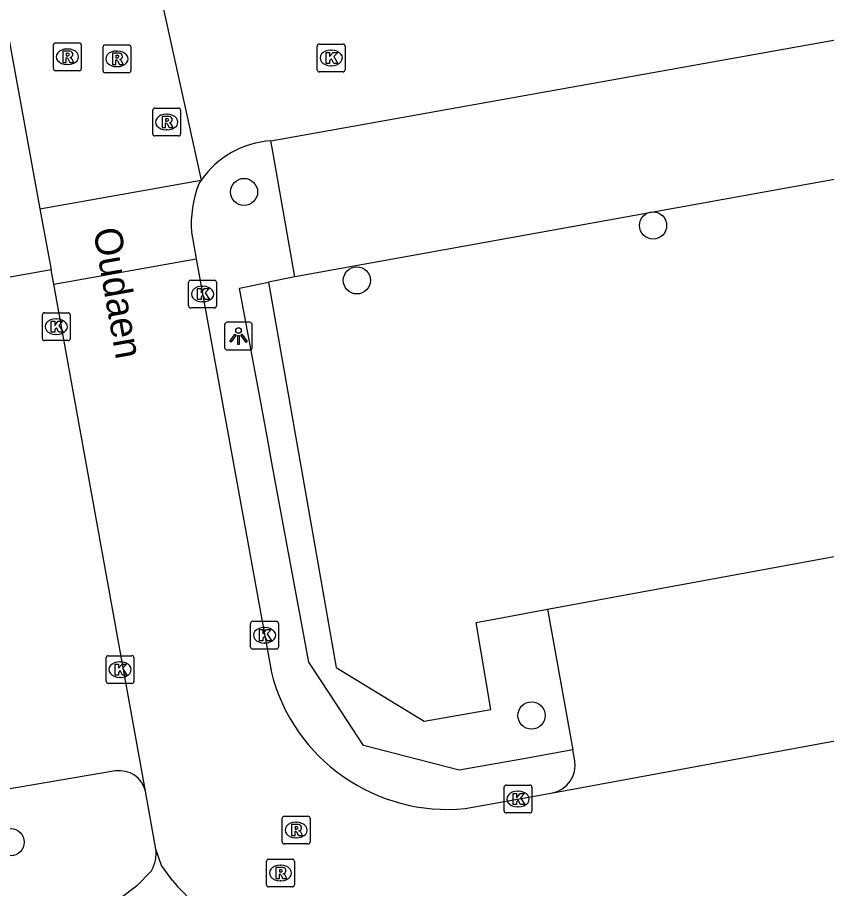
# Model space of a CAD drawing. Extents: x 157793 to 159380, y 380882 to 382313.
# Drawn here: x 158465.8 to 158494.9, y 381452.13 to 381483.45 of the extents above; entities that cross this region are included whole.
import ezdxf

# ---------------------------------------------------------------- set-up
doc = ezdxf.new("R2010")
doc.units = 0
for name, color, linetype in [('IMGEO_Boom', 7, 'Continuous'), ('IMGEO_Groenvoorziening', 7, 'Continuous'), ('IMGEO_Kolk', 7, 'Continuous'), ('IMGEO_Lichtpunt', 7, 'Continuous'), ('IMGEO_Openbare_ruimte_label', 7, 'Continuous'), ('IMGEO_Parkeervlak_open', 7, 'Continuous'), ('IMGEO_Rijbaan_lokaal_open', 7, 'Continuous'), ('IMGEO_Rioolput', 7, 'Continuous'), ('IMGEO_Voetpad_open', 7, 'Continuous')]:
    doc.layers.add(name, color=color, linetype=linetype)

msp = doc.modelspace()

# ---------------------------------------------------------------- linework, layer by layer
at = {"layer": 'IMGEO_Boom'}
for centre in [(158473.947, 381477.173), (158488.658, 381475.97), (158478.006, 381473.996), (158484.288, 381458.352), (158465.553, 381453.798)]:
    msp.add_circle(centre, 0.489, dxfattribs=at)
at = {"layer": 'IMGEO_Groenvoorziening'}
msp.add_lwpolyline([(158474.829, 381473.929), (158476.342, 381465.339), (158477.261, 381460.078), (158480.421, 381458.144), (158482.824, 381458.563), (158482.296, 381461.698), (158483.271, 381461.877), (158484.862, 381462.169)], dxfattribs=at)
at = {"layer": 'IMGEO_Kolk'}
for p, q in [((158476.656, 381482.492), (158477.508, 381482.492)), ((158476.581, 381481.566), (158476.581, 381482.418)), ((158477.069, 381482.272), (158477.094, 381482.272)), ((158477.582, 381482.418), (158477.582, 381481.566)), ((158477.092, 381481.712), (158477.067, 381481.712)), ((158477.508, 381481.492), (158476.656, 381481.492)), ((158472.03, 381474.002), (158472.882, 381474.002)), ((158471.955, 381473.076), (158471.955, 381473.928)), ((158472.443, 381473.782), (158472.468, 381473.782)), ((158472.956, 381473.928), (158472.956, 381473.076)), ((158472.466, 381473.222), (158472.441, 381473.222)), ((158466.692, 381471.903), (158466.692, 381472.755)), ((158466.767, 381472.829), (158467.619, 381472.829)), ((158467.693, 381472.755), (158467.693, 381471.903)), ((158472.882, 381473.002), (158472.03, 381473.002)), ((158467.18, 381472.609), (158467.205, 381472.609)), ((158467.619, 381471.829), (158466.767, 381471.829)), ((158467.203, 381472.049), (158467.178, 381472.049)), ((158474.184, 381460.812), (158474.184, 381461.664)), ((158474.259, 381461.738), (158475.111, 381461.738)), ((158474.672, 381461.518), (158474.697, 381461.518)), ((158475.185, 381461.664), (158475.185, 381460.812)), ((158474.695, 381460.958), (158474.67, 381460.958)), ((158475.111, 381460.738), (158474.259, 381460.738)), ((158468.987, 381459.577), (158468.987, 381460.429)), ((158469.062, 381460.503), (158469.914, 381460.503)), ((158469.475, 381460.283), (158469.5, 381460.283)), ((158469.988, 381460.429), (158469.988, 381459.577)), ((158469.498, 381459.723), (158469.473, 381459.723)), ((158469.914, 381459.503), (158469.062, 381459.503)), ((158483.376, 381455.848), (158484.228, 381455.848)), ((158483.301, 381454.922), (158483.301, 381455.774)), ((158483.789, 381455.628), (158483.814, 381455.628)), ((158484.302, 381455.774), (158484.302, 381454.922)), ((158483.812, 381455.068), (158483.787, 381455.068)), ((158484.228, 381454.848), (158483.376, 381454.848))]:
    msp.add_line(p, q, dxfattribs=at)
for points in [[(158476.656, 381482.492), (158477.508, 381482.492)], [(158476.581, 381481.566), (158476.581, 381482.418)], [(158476.902, 381482.192), (158477.025, 381482.192), (158477.025, 381482.041), (158477.155, 381482.192), (158477.319, 381482.192), (158477.173, 381482.041), (158477.326, 381481.792), (158477.174, 381481.792), (158477.089, 381481.956), (158477.025, 381481.889), (158477.025, 381481.792), (158476.902, 381481.792), (158476.902, 381482.192)], [(158477.582, 381482.418), (158477.582, 381481.566)], [(158477.508, 381481.492), (158476.656, 381481.492)], [(158472.03, 381474.002), (158472.882, 381474.002)], [(158471.955, 381473.076), (158471.955, 381473.928)], [(158472.276, 381473.702), (158472.399, 381473.702), (158472.399, 381473.551), (158472.529, 381473.702), (158472.693, 381473.702), (158472.547, 381473.551), (158472.7, 381473.302), (158472.548, 381473.302), (158472.463, 381473.466), (158472.399, 381473.399), (158472.399, 381473.302), (158472.276, 381473.302), (158472.276, 381473.702)], [(158472.956, 381473.928), (158472.956, 381473.076)], [(158466.692, 381471.903), (158466.692, 381472.755)], [(158466.767, 381472.829), (158467.619, 381472.829)], [(158467.693, 381472.755), (158467.693, 381471.903)], [(158472.882, 381473.002), (158472.03, 381473.002)], [(158467.013, 381472.529), (158467.136, 381472.529), (158467.136, 381472.378), (158467.266, 381472.529), (158467.43, 381472.529), (158467.284, 381472.378), (158467.437, 381472.129), (158467.285, 381472.129), (158467.2, 381472.293), (158467.136, 381472.226), (158467.136, 381472.129), (158467.013, 381472.129), (158467.013, 381472.529)], [(158467.619, 381471.829), (158466.767, 381471.829)], [(158474.184, 381460.812), (158474.184, 381461.664)], [(158474.259, 381461.738), (158475.111, 381461.738)], [(158475.185, 381461.664), (158475.185, 381460.812)], [(158474.505, 381461.438), (158474.628, 381461.438), (158474.628, 381461.287), (158474.758, 381461.438), (158474.922, 381461.438), (158474.776, 381461.287), (158474.929, 381461.038), (158474.777, 381461.038), (158474.692, 381461.202), (158474.628, 381461.135), (158474.628, 381461.038), (158474.505, 381461.038), (158474.505, 381461.438)], [(158475.111, 381460.738), (158474.259, 381460.738)], [(158468.987, 381459.577), (158468.987, 381460.429)], [(158469.062, 381460.503), (158469.914, 381460.503)], [(158469.988, 381460.429), (158469.988, 381459.577)], [(158469.308, 381460.203), (158469.431, 381460.203), (158469.431, 381460.052), (158469.561, 381460.203), (158469.725, 381460.203), (158469.579, 381460.052), (158469.732, 381459.803), (158469.58, 381459.803), (158469.495, 381459.967), (158469.431, 381459.9), (158469.431, 381459.803), (158469.308, 381459.803), (158469.308, 381460.203)], [(158469.914, 381459.503), (158469.062, 381459.503)], [(158483.376, 381455.848), (158484.228, 381455.848)], [(158483.301, 381454.922), (158483.301, 381455.774)], [(158483.622, 381455.548), (158483.745, 381455.548), (158483.745, 381455.397), (158483.875, 381455.548), (158484.039, 381455.548), (158483.893, 381455.397), (158484.046, 381455.148), (158483.894, 381455.148), (158483.809, 381455.312), (158483.745, 381455.245), (158483.745, 381455.148), (158483.622, 381455.148), (158483.622, 381455.548)], [(158484.302, 381455.774), (158484.302, 381454.922)], [(158484.228, 381454.848), (158483.376, 381454.848)]]:
    msp.add_lwpolyline(points, dxfattribs=at)
for centre, start, end in [((158476.658, 381482.416), 91.552, 178.448), ((158476.658, 381482.416), 91.552, 178.448), ((158477.506, 381482.416), 1.552, 88.448), ((158477.506, 381482.416), 1.552, 88.448), ((158476.658, 381481.568), 181.552, 268.448), ((158476.658, 381481.568), 181.552, 268.448), ((158477.506, 381481.568), 271.552, 358.448), ((158477.506, 381481.568), 271.552, 358.448), ((158472.032, 381473.926), 91.552, 178.448), ((158472.032, 381473.926), 91.552, 178.448), ((158472.88, 381473.926), 1.552, 88.448), ((158472.88, 381473.926), 1.552, 88.448), ((158472.032, 381473.078), 181.552, 268.448), ((158472.032, 381473.078), 181.552, 268.448), ((158472.88, 381473.078), 271.552, 358.448), ((158472.88, 381473.078), 271.552, 358.448), ((158466.769, 381472.753), 91.552, 178.448), ((158466.769, 381472.753), 91.552, 178.448), ((158467.617, 381472.753), 1.552, 88.448), ((158467.617, 381472.753), 1.552, 88.448), ((158466.769, 381471.905), 181.552, 268.448), ((158466.769, 381471.905), 181.552, 268.448), ((158467.617, 381471.905), 271.552, 358.448), ((158467.617, 381471.905), 271.552, 358.448), ((158474.261, 381461.662), 91.552, 178.448), ((158474.261, 381461.662), 91.552, 178.448), ((158475.109, 381461.662), 1.552, 88.448), ((158475.109, 381461.662), 1.552, 88.448), ((158474.261, 381460.814), 181.552, 268.448), ((158474.261, 381460.814), 181.552, 268.448), ((158475.109, 381460.814), 271.552, 358.448), ((158475.109, 381460.814), 271.552, 358.448), ((158469.064, 381460.427), 91.552, 178.448), ((158469.064, 381460.427), 91.552, 178.448), ((158469.912, 381460.427), 1.552, 88.448), ((158469.912, 381460.427), 1.552, 88.448), ((158469.064, 381459.579), 181.552, 268.448), ((158469.064, 381459.579), 181.552, 268.448), ((158469.912, 381459.579), 271.552, 358.448), ((158469.912, 381459.579), 271.552, 358.448), ((158483.378, 381455.772), 91.552, 178.448), ((158483.378, 381455.772), 91.552, 178.448), ((158484.226, 381455.772), 1.552, 88.448), ((158484.226, 381455.772), 1.552, 88.448), ((158483.378, 381454.924), 181.552, 268.448), ((158483.378, 381454.924), 181.552, 268.448), ((158484.226, 381454.924), 271.552, 358.448), ((158484.226, 381454.924), 271.552, 358.448)]:
    msp.add_arc(centre, 0.0765, start, end, dxfattribs=at)
for centre, major_axis, ratio, start_param, end_param in [((158477.068, 381481.992), (-0.387, 0.002), 0.722429, 4.712389, 7.853982), ((158477.093, 381481.992), (-0.39, 0.002), 0.717154, 1.570796, 4.712389), ((158472.442, 381473.502), (-0.387, 0.002), 0.722429, 4.712389, 7.853982), ((158472.467, 381473.502), (-0.39, 0.002), 0.717154, 1.570796, 4.712389), ((158467.179, 381472.329), (-0.387, 0.002), 0.722429, 4.712389, 7.853982), ((158467.204, 381472.329), (-0.39, 0.002), 0.717154, 1.570796, 4.712389), ((158474.671, 381461.238), (-0.387, 0.002), 0.722429, 4.712389, 7.853982), ((158474.696, 381461.238), (-0.39, 0.002), 0.717154, 1.570796, 4.712389), ((158469.474, 381460.003), (-0.387, 0.002), 0.722429, 4.712389, 7.853982), ((158469.499, 381460.003), (-0.39, 0.002), 0.717154, 1.570796, 4.712389), ((158483.788, 381455.348), (-0.387, 0.002), 0.722429, 4.712389, 7.853982), ((158483.813, 381455.348), (-0.39, 0.002), 0.717154, 1.570796, 4.712389)]:
    msp.add_ellipse(centre, major_axis=major_axis, ratio=ratio, start_param=start_param, end_param=end_param, dxfattribs=at)
at = {"layer": 'IMGEO_Lichtpunt'}
for p, q in [((158474.149, 381472.489), (158473.341, 381472.489)), ((158474.149, 381472.489), (158473.341, 381472.489)), ((158473.247, 381472.394), (158473.247, 381471.587)), ((158473.247, 381472.394), (158473.247, 381471.587)), ((158474.243, 381471.587), (158474.243, 381472.394)), ((158474.243, 381471.587), (158474.243, 381472.394)), ((158473.341, 381471.493), (158474.149, 381471.493)), ((158473.341, 381471.493), (158474.149, 381471.493))]:
    msp.add_line(p, q, dxfattribs=at)
for points in [[(158473.621, 381472.058), (158473.66, 381472.03), (158473.472, 381471.768), (158473.434, 381471.795), (158473.621, 381472.058)], [(158473.723, 381472.01), (158473.77, 381472.01), (158473.77, 381471.688), (158473.723, 381471.688), (158473.723, 381472.01)], [(158473.833, 381472.03), (158473.871, 381472.057), (158474.058, 381471.795), (158474.019, 381471.767), (158473.833, 381472.03)]]:
    msp.add_lwpolyline(points, dxfattribs=at)
msp.add_circle((158473.746, 381472.192), 0.0994, dxfattribs=at)
for centre, start, end in [((158473.341, 381472.394), 90, 180), ((158473.341, 381472.394), 90, 180), ((158474.149, 381472.394), 0, 90), ((158474.149, 381472.394), 0, 90), ((158473.341, 381471.587), 180, 270), ((158473.341, 381471.587), 180, 270), ((158474.149, 381471.587), 270, 0), ((158474.149, 381471.587), 270, 360)]:
    msp.add_arc(centre, 0.0946, start, end, dxfattribs=at)
at = {"layer": 'IMGEO_Parkeervlak_open'}
for points in [[(158498.033, 381478.134), (158475.778, 381474.121)], [(158484.862, 381462.169), (158495.629, 381464.147), (158500.423, 381465.027)], [(158484.862, 381462.169), (158485.769, 381457.114)], [(158469.321, 381456.357), (158463.831, 381455.433)]]:
    msp.add_lwpolyline(points, dxfattribs=at)
msp.add_arc((158469.467, 381455.402), 0.966, 13.7565, 98.6928, dxfattribs=at)
at = {"layer": 'IMGEO_Rijbaan_lokaal_open'}
for points in [[(158465.044, 381485.079), (158466.608, 381476.568)], [(158470.981, 381484.069), (158472.41, 381477.598)], [(158474.913, 381479.015), (158498.64, 381483.251)], [(158466.608, 381476.568), (158472.41, 381477.598)], [(158472.41, 381477.598), (158472.359, 381477.522), (158472.309, 381477.444)], [(158466.608, 381476.568), (158467.012, 381474.373)], [(158472.052, 381475.724), (158472.227, 381474.764)], [(158467.106, 381473.853), (158472.227, 381474.764)], [(158472.227, 381474.764), (158474.929, 381459.896)], [(158467.106, 381473.853), (158467.012, 381474.373)], [(158470.405, 381455.632), (158467.106, 381473.853)], [(158485.055, 381455.573), (158502.349, 381458.754)], [(158470.775, 381453.551), (158470.405, 381455.632)], [(158481.904, 381455.007), (158485.055, 381455.573)], [(158471.368, 381452.418), (158470.981, 381452.956), (158470.775, 381453.551)], [(158470.614, 381452.773), (158470.083, 381452.219), (158464.88, 381448.294)]]:
    msp.add_lwpolyline(points, dxfattribs=at)
for centre, radius, start, end in [((158475.123, 381475.725), 3.296, 93.6493, 145.3809), ((158476.316, 381475.966), 4.271, 159.7552, 183.2484), ((158481.267, 381461.519), 6.543, 194.3603, 275.584), ((158469.639, 381453.38), 1.148, 328.0703, 8.5461), ((158481.293, 381461.145), 13.216, 221.326, 241.0821)]:
    msp.add_arc(centre, radius, start, end, dxfattribs=at)
at = {"layer": 'IMGEO_Rioolput'}
for p, q in [((158467.092, 381481.607), (158467.092, 381482.459)), ((158467.167, 381482.533), (158468.019, 381482.533)), ((158468.093, 381482.459), (158468.093, 381481.607)), ((158468.949, 381482.459), (158469.801, 381482.459)), ((158467.58, 381482.313), (158467.605, 381482.313)), ((158468.874, 381481.533), (158468.874, 381482.385)), ((158469.362, 381482.239), (158469.387, 381482.239)), ((158469.875, 381482.385), (158469.875, 381481.533)), ((158468.019, 381481.533), (158467.167, 381481.533)), ((158467.603, 381481.753), (158467.578, 381481.753)), ((158469.385, 381481.679), (158469.36, 381481.679)), ((158469.801, 381481.459), (158468.949, 381481.459)), ((158470.665, 381479.26), (158470.665, 381480.112)), ((158470.74, 381480.186), (158471.592, 381480.186)), ((158471.153, 381479.966), (158471.178, 381479.966)), ((158471.666, 381480.112), (158471.666, 381479.26)), ((158471.176, 381479.406), (158471.151, 381479.406)), ((158471.592, 381479.186), (158470.74, 381479.186)), ((158475.32, 381453.807), (158475.32, 381454.659)), ((158475.395, 381454.733), (158476.247, 381454.733)), ((158476.321, 381454.659), (158476.321, 381453.807)), ((158475.808, 381454.513), (158475.833, 381454.513)), ((158476.247, 381453.733), (158475.395, 381453.733)), ((158475.831, 381453.953), (158475.806, 381453.953)), ((158474.757, 381452.263), (158474.757, 381453.115)), ((158474.832, 381453.189), (158475.684, 381453.189)), ((158475.758, 381453.115), (158475.758, 381452.263)), ((158475.245, 381452.969), (158475.27, 381452.969)), ((158475.268, 381452.409), (158475.243, 381452.409)), ((158475.684, 381452.189), (158474.832, 381452.189))]:
    msp.add_line(p, q, dxfattribs=at)
for points in [[(158467.092, 381481.607), (158467.092, 381482.459)], [(158467.167, 381482.533), (158468.019, 381482.533)], [(158468.093, 381482.459), (158468.093, 381481.607)], [(158468.949, 381482.459), (158469.801, 381482.459)], [(158467.681, 381482.231), (158467.429, 381482.233), (158467.429, 381481.833)], [(158467.607, 381482.152), (158467.553, 381482.152), (158467.553, 381482.071)], [(158468.874, 381481.533), (158468.874, 381482.385)], [(158469.463, 381482.157), (158469.211, 381482.159), (158469.211, 381481.759)], [(158469.875, 381482.385), (158469.875, 381481.533)], [(158467.429, 381481.833), (158467.553, 381481.833), (158467.553, 381481.995), (158467.564, 381481.995)], [(158467.553, 381482.071), (158467.605, 381482.071)], [(158467.611, 381481.966), (158467.682, 381481.833), (158467.822, 381481.833), (158467.757, 381481.959)], [(158469.211, 381481.759), (158469.335, 381481.759), (158469.335, 381481.921), (158469.346, 381481.921)], [(158469.389, 381482.078), (158469.335, 381482.078), (158469.335, 381481.997)], [(158469.335, 381481.997), (158469.387, 381481.997)], [(158469.393, 381481.892), (158469.464, 381481.759), (158469.604, 381481.759), (158469.539, 381481.885)], [(158468.019, 381481.533), (158467.167, 381481.533)], [(158469.801, 381481.459), (158468.949, 381481.459)], [(158470.665, 381479.26), (158470.665, 381480.112)], [(158470.74, 381480.186), (158471.592, 381480.186)], [(158471.666, 381480.112), (158471.666, 381479.26)], [(158471.254, 381479.884), (158471.002, 381479.886), (158471.002, 381479.486)], [(158471.002, 381479.486), (158471.126, 381479.486), (158471.126, 381479.648), (158471.137, 381479.648)], [(158471.18, 381479.805), (158471.126, 381479.805), (158471.126, 381479.724)], [(158471.126, 381479.724), (158471.178, 381479.724)], [(158471.184, 381479.619), (158471.255, 381479.486), (158471.395, 381479.486), (158471.33, 381479.612)], [(158471.592, 381479.186), (158470.74, 381479.186)], [(158475.32, 381453.807), (158475.32, 381454.659)], [(158475.395, 381454.733), (158476.247, 381454.733)], [(158476.321, 381454.659), (158476.321, 381453.807)], [(158475.909, 381454.431), (158475.657, 381454.433), (158475.657, 381454.033)], [(158475.835, 381454.352), (158475.781, 381454.352), (158475.781, 381454.271)], [(158475.781, 381454.271), (158475.833, 381454.271)], [(158475.657, 381454.033), (158475.781, 381454.033), (158475.781, 381454.195), (158475.792, 381454.195)], [(158475.839, 381454.166), (158475.91, 381454.033), (158476.05, 381454.033), (158475.985, 381454.159)], [(158476.247, 381453.733), (158475.395, 381453.733)], [(158474.757, 381452.263), (158474.757, 381453.115)], [(158474.832, 381453.189), (158475.684, 381453.189)], [(158475.758, 381453.115), (158475.758, 381452.263)], [(158475.346, 381452.887), (158475.094, 381452.889), (158475.094, 381452.489)], [(158475.272, 381452.808), (158475.218, 381452.808), (158475.218, 381452.727)], [(158475.218, 381452.727), (158475.27, 381452.727)], [(158475.094, 381452.489), (158475.218, 381452.489), (158475.218, 381452.651), (158475.229, 381452.651)], [(158475.276, 381452.622), (158475.347, 381452.489), (158475.487, 381452.489), (158475.422, 381452.615)], [(158475.684, 381452.189), (158474.832, 381452.189)]]:
    msp.add_lwpolyline(points, dxfattribs=at)
for centre, radius, start, end in [((158467.169, 381482.457), 0.0765, 91.552, 178.448), ((158467.169, 381482.457), 0.0765, 91.552, 178.448), ((158468.017, 381482.457), 0.0765, 1.552, 88.448), ((158468.017, 381482.457), 0.0765, 1.552, 88.448), ((158468.951, 381482.383), 0.0765, 91.552, 178.448), ((158468.951, 381482.383), 0.0765, 91.552, 178.448), ((158469.799, 381482.383), 0.0765, 1.552, 88.448), ((158469.799, 381482.383), 0.0765, 1.552, 88.448), ((158467.613, 381482.056), 0.0964, 77.0061, 93.1865), ((158467.627, 381482.113), 0.0378, 276.6634, 79.6772), ((158467.68, 381482.121), 0.109, 350.3612, 89.416), ((158469.462, 381482.047), 0.109, 350.3612, 89.416), ((158467.563, 381481.942), 0.0533, 26.0293, 88.6989), ((158467.589, 381482.26), 0.19, 274.7715, 282.9687), ((158467.678, 381482.121), 0.112, 277.5842, 350.9817), ((158467.662, 381481.906), 0.108, 29.5134, 73.7905), ((158469.345, 381481.868), 0.0533, 26.0293, 88.6989), ((158469.371, 381482.186), 0.19, 274.7715, 282.9687), ((158469.395, 381481.982), 0.0964, 77.0061, 93.1865), ((158469.409, 381482.039), 0.0378, 276.6634, 79.6772), ((158469.46, 381482.047), 0.112, 277.5842, 350.9817), ((158469.444, 381481.832), 0.108, 29.5134, 73.7905), ((158467.169, 381481.609), 0.0765, 181.552, 268.448), ((158467.169, 381481.609), 0.0765, 181.552, 268.448), ((158468.017, 381481.609), 0.0765, 271.552, 358.448), ((158468.017, 381481.609), 0.0765, 271.552, 358.448), ((158468.951, 381481.535), 0.0765, 181.552, 268.448), ((158468.951, 381481.535), 0.0765, 181.552, 268.448), ((158469.799, 381481.535), 0.0765, 271.552, 358.448), ((158469.799, 381481.535), 0.0765, 271.552, 358.448), ((158470.742, 381480.11), 0.0765, 91.552, 178.448), ((158470.742, 381480.11), 0.0765, 91.552, 178.448), ((158471.59, 381480.11), 0.0765, 1.552, 88.448), ((158471.59, 381480.11), 0.0765, 1.552, 88.448), ((158471.136, 381479.595), 0.0533, 26.0293, 88.6989), ((158471.162, 381479.913), 0.19, 274.7715, 282.9687), ((158471.186, 381479.709), 0.0964, 77.0061, 93.1865), ((158471.2, 381479.766), 0.0378, 276.6634, 79.6772), ((158471.253, 381479.774), 0.109, 350.3612, 89.416), ((158471.251, 381479.774), 0.112, 277.5842, 350.9817), ((158471.235, 381479.559), 0.108, 29.5134, 73.7905), ((158470.742, 381479.262), 0.0765, 181.552, 268.448), ((158470.742, 381479.262), 0.0765, 181.552, 268.448), ((158471.59, 381479.262), 0.0765, 271.552, 358.448), ((158471.59, 381479.262), 0.0765, 271.552, 358.448), ((158475.397, 381454.657), 0.0765, 91.552, 178.448), ((158475.397, 381454.657), 0.0765, 91.552, 178.448), ((158476.245, 381454.657), 0.0765, 1.552, 88.448), ((158476.245, 381454.657), 0.0765, 1.552, 88.448), ((158475.817, 381454.46), 0.19, 274.7715, 282.9687), ((158475.841, 381454.256), 0.0964, 77.0061, 93.1865), ((158475.855, 381454.313), 0.0378, 276.6634, 79.6772), ((158475.908, 381454.321), 0.109, 350.3612, 89.416), ((158475.906, 381454.321), 0.112, 277.5842, 350.9817), ((158475.791, 381454.142), 0.0533, 26.0293, 88.6989), ((158475.89, 381454.106), 0.108, 29.5134, 73.7905), ((158475.397, 381453.809), 0.0765, 181.552, 268.448), ((158475.397, 381453.809), 0.0765, 181.552, 268.448), ((158476.245, 381453.809), 0.0765, 271.552, 358.448), ((158476.245, 381453.809), 0.0765, 271.552, 358.448), ((158474.834, 381453.113), 0.0765, 91.552, 178.448), ((158474.834, 381453.113), 0.0765, 91.552, 178.448), ((158475.682, 381453.113), 0.0765, 1.552, 88.448), ((158475.682, 381453.113), 0.0765, 1.552, 88.448), ((158475.254, 381452.916), 0.19, 274.7715, 282.9687), ((158475.278, 381452.712), 0.0964, 77.0061, 93.1865), ((158475.292, 381452.769), 0.0378, 276.6634, 79.6772), ((158475.345, 381452.777), 0.109, 350.3612, 89.416), ((158475.343, 381452.777), 0.112, 277.5842, 350.9817), ((158475.228, 381452.598), 0.0533, 26.0293, 88.6989), ((158475.327, 381452.562), 0.108, 29.5134, 73.7905), ((158474.834, 381452.265), 0.0765, 181.552, 268.448), ((158474.834, 381452.265), 0.0765, 181.552, 268.448), ((158475.682, 381452.265), 0.0765, 271.552, 358.448), ((158475.682, 381452.265), 0.0765, 271.552, 358.448)]:
    msp.add_arc(centre, radius, start, end, dxfattribs=at)
for centre, major_axis, ratio, start_param, end_param in [((158467.579, 381482.033), (-0.387, 0.002), 0.722429, 4.712389, 7.853982), ((158467.604, 381482.033), (-0.39, 0.002), 0.717154, 1.570796, 4.712389), ((158469.361, 381481.959), (-0.387, 0.002), 0.722429, 4.712389, 7.853982), ((158469.386, 381481.959), (-0.39, 0.002), 0.717154, 1.570796, 4.712389), ((158471.152, 381479.686), (-0.387, 0.002), 0.722429, 4.712389, 7.853982), ((158471.177, 381479.686), (-0.39, 0.002), 0.717154, 1.570796, 4.712389), ((158475.807, 381454.233), (-0.387, 0.002), 0.722429, 4.712389, 7.853982), ((158475.832, 381454.233), (-0.39, 0.002), 0.717154, 1.570796, 4.712389), ((158475.244, 381452.689), (-0.387, 0.002), 0.722429, 4.712389, 7.853982), ((158475.269, 381452.689), (-0.39, 0.002), 0.717154, 1.570796, 4.712389)]:
    msp.add_ellipse(centre, major_axis=major_axis, ratio=ratio, start_param=start_param, end_param=end_param, dxfattribs=at)
at = {"layer": 'IMGEO_Voetpad_open'}
for points in [[(158475.778, 381474.121), (158474.956, 381478.757), (158474.913, 381479.015)], [(158467.012, 381474.373), (158461.685, 381473.432)], [(158475.778, 381474.121), (158474.829, 381473.929)], [(158485.769, 381457.114), (158484.144, 381456.824), (158481.686, 381456.385), (158478.248, 381457.275), (158477.045, 381459.102), (158476.278, 381460.267), (158475.37, 381465.169), (158474.951, 381467.43), (158474.8, 381468.248), (158474.512, 381469.806), (158473.787, 381473.718), (158474.829, 381473.929)], [(158485.839, 381456.724), (158485.769, 381457.114)]]:
    msp.add_lwpolyline(points, dxfattribs=at)
msp.add_arc((158484.856, 381456.551), 0.998, 281.4769, 10.0019, dxfattribs=at)

# ---------------------------------------------------------------- texts
at = {"layer": 'IMGEO_Openbare_ruimte_label'}
msp.add_text('Oudaen', height=1, rotation=280.0179, dxfattribs=at).set_placement((158468.519, 381475.806))

doc.saveas('drawing.dxf')
